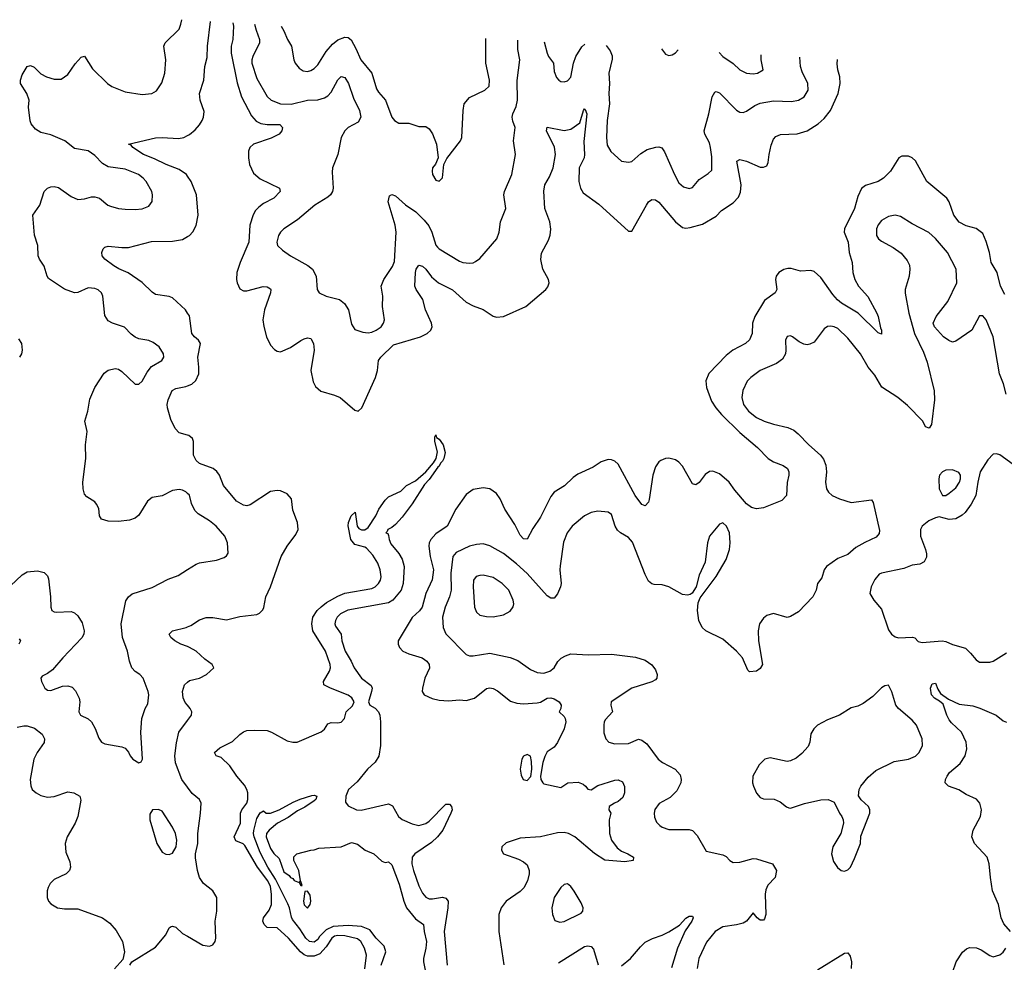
# Model space of a CAD drawing. Header units: inches. Extents: x 1682530 to 1839546, y 640742 to 791647.
# Tile 489 of 656: x 1749005 to 1754837, y 782527 to 788107. Entities that reach past the tile are written whole.
import ezdxf

# ---------------------------------------------------------------- set-up
doc = ezdxf.new("R2010")
doc.units = ezdxf.units.IN
doc.header["$MEASUREMENT"] = 0
doc.layers.add('B7748', color=7, linetype='Continuous')
doc.layers.add('B7758', color=7, linetype='Continuous')

msp = doc.modelspace()

# ---------------------------------------------------------------- linework, layer by layer
at = {"layer": 'B7748', "color": 5}
for points, elevation in [([(1750000, 785302.7), (1749990, 785312.7), (1749970, 785322.7), (1749950, 785326.6), (1749910, 785320.7), (1749850, 785289.6), (1749790, 785279.5), (1749762.2, 785257.8), (1749710, 785173.6), (1749690, 785156.4), (1749656.4, 785143.6), (1749590, 785137.6), (1749530, 785138.9), (1749489.7, 785149.7), (1749478.4, 785170), (1749473, 785213), (1749460.1, 785240.1), (1749450, 785252.3), (1749403.3, 785283.3), (1749390, 785299), (1749382, 785330), (1749379.7, 785370), (1749397.3, 785510), (1749394.8, 785590), (1749404.2, 785670), (1749391.8, 785730), (1749408.8, 785790), (1749420, 785860), (1749450.8, 785929.2), (1749505.3, 786014.7), (1749530, 786032.7), (1749570, 786041.6), (1749590, 786038), (1749610, 786025.5), (1749690, 785950.5), (1749710, 785950.5), (1749730, 785967.7), (1749759.8, 786020.2), (1749786.3, 786053.7), (1749847.8, 786090), (1749858, 786110), (1749856.3, 786130), (1749830.8, 786170.8), (1749796.4, 786196.4), (1749770, 786207.6), (1749710, 786218.4), (1749690, 786227), (1749665.6, 786245.6), (1749626.3, 786286.3), (1749554, 786310), (1749530, 786324.5), (1749510, 786355.3), (1749496.9, 786470), (1749489.5, 786490), (1749470, 786507.3), (1749450, 786515.8), (1749410, 786520.5), (1749350, 786492), (1749329.6, 786489.6), (1749270, 786512.7), (1749175.6, 786575.6), (1749167, 786590), (1749150, 786649), (1749122, 786690), (1749115.1, 786710), (1749112.3, 786770), (1749092.3, 786832.3), (1749083.5, 786950), (1749125.4, 787010), (1749150, 787090.5), (1749169.8, 787110.2), (1749190, 787117.6), (1749210, 787120.3), (1749234.8, 787114.8), (1749310, 787060.4), (1749350, 787042.4), (1749390, 787046.4), (1749430, 787059.5), (1749450, 787059.5), (1749477.3, 787050), (1749528, 787010), (1749543, 787003), (1749589.7, 786990.3), (1749630, 786985.7), (1749690, 786983.7), (1749730, 786988.4), (1749770, 787004), (1749789.4, 787030.6), (1749791.8, 787070), (1749787.3, 787090), (1749755.1, 787150), (1749736.9, 787170), (1749709.6, 787190), (1749630, 787221.5), (1749530, 787235.3), (1749495.2, 787255.2), (1749450, 787302.9), (1749410, 787331.2), (1749330, 787345.1), (1749272.3, 787390), (1749190, 787425.8), (1749130, 787440.5), (1749098.8, 787458.8), (1749074, 787490), (1749068.1, 787508.1), (1749058, 787590), (1749060.5, 787630), (1749047.1, 787670), (1749009.8, 787730), (1749009.8, 787750), (1749020, 787780), (1749049.7, 787830), (1749070, 787837), (1749090, 787827), (1749130, 787787), (1749164, 787770), (1749210, 787755.6), (1749250, 787756), (1749290, 787783.7), (1749333.7, 787846.3), (1749370, 787884.9), (1749390, 787890.6), (1749437.4, 787817.4), (1749524.9, 787730), (1749551.9, 787711.9), (1749630, 787680.4), (1749730, 787665.2), (1749788.7, 787670), (1749814.5, 787685.5), (1749847.3, 787732.7), (1749864.8, 787790), (1749869.8, 787870), (1749859.7, 787950), (1749866.3, 787970), (1749949.7, 788050.3), (1749960.1, 788079.9), (1749965.7, 788107.3)], 740), ([(1750000, 787180.2), (1749993.3, 787190), (1749950, 787221), (1749872.8, 787250), (1749804.4, 787284.4), (1749738.7, 787310), (1749674.5, 787350), (1749664.5, 787364.5), (1749648.7, 787370), (1749810, 787407), (1749850, 787410.5), (1749944.8, 787404.8), (1749977.2, 787410), (1750000, 787422.1)], 720), ([(1750000, 786369.6), (1749987.3, 786390), (1749910, 786460.4), (1749890, 786468.5), (1749810, 786481.1), (1749790, 786494), (1749731, 786551), (1749647.8, 786607.8), (1749591.9, 786631.9), (1749562.6, 786650), (1749510, 786688.7), (1749493.3, 786710), (1749491.4, 786730), (1749500.2, 786750), (1749510, 786760.6), (1749530, 786767.3), (1749610, 786758.2), (1749650, 786759.2), (1749785.7, 786794.3), (1749910, 786797.1), (1749970, 786805.8), (1750000, 786823.5)], 720), ([(1748999, 786219), (1749016.3, 786190), (1749019.5, 786150), (1749015.8, 786130), (1749004.2, 786110)], 740), ([(1750000, 785647.7), (1749950, 785661.7), (1749926.9, 785686.9), (1749900.5, 785740.5), (1749880.3, 785810), (1749878.6, 785830), (1749884, 785856), (1749907.4, 785912.6), (1749930, 785925), (1749990, 785935.5), (1750000, 785939.7)], 720), ([(1748950, 784755.5), (1749019.1, 784820.9), (1749050, 784839.6), (1749110, 784844.9), (1749150, 784834.6), (1749170, 784814.9), (1749176.4, 784796.4), (1749187.9, 784690), (1749188.9, 784630), (1749196.3, 784610), (1749210, 784601.3), (1749220.7, 784600.7), (1749310, 784604.4), (1749330, 784596.1), (1749350, 784578.3), (1749376.1, 784536.1), (1749386.3, 784490), (1749384.2, 784470), (1749372.7, 784447.3), (1749260.7, 784330), (1749200.5, 784259.5), (1749170, 784237.2), (1749138, 784222), (1749131.3, 784210), (1749134.8, 784190), (1749154.8, 784150), (1749170, 784139.1), (1749190, 784135.5), (1749258.9, 784161.1), (1749290, 784164.5), (1749315.8, 784155.8), (1749334.8, 784134.8), (1749357.6, 784090), (1749360.7, 784070), (1749356.4, 784010), (1749364.9, 783990), (1749410, 783968), (1749430.6, 783950), (1749451.9, 783911.9), (1749474.6, 783854.6), (1749490, 783831), (1749510, 783820.7), (1749610, 783802.8), (1749630, 783794), (1749650.5, 783770.5), (1749658.8, 783750), (1749674.8, 783730), (1749710, 783707.3), (1749725.2, 783714.8), (1749731.8, 783730), (1749722, 783890), (1749729.4, 783970), (1749749.2, 784030), (1749763.2, 784056.8), (1749769.3, 784110), (1749766, 784130), (1749736, 784210), (1749717.2, 784230), (1749688.3, 784248.3), (1749669.6, 784270), (1749655.1, 784310), (1749643.6, 784370), (1749613.3, 784450), (1749606, 784530), (1749633.6, 784666.4), (1749649.7, 784690.3), (1749672.1, 784707.9), (1749790, 784746), (1749884.4, 784795.6), (1749943.1, 784816.9), (1750000, 784852.9)], 740), ([(1750000, 784395.7), (1749960.5, 784410), (1749924.4, 784430), (1749900.5, 784450), (1749889.8, 784470.3), (1749909.3, 784490), (1749991.3, 784508.7), (1750000, 784512.6)], 720), ([(1749002.9, 784442.9), (1749010.2, 784430), (1748999.2, 784410)], 720), ([(1750000, 784048.7), (1749986, 784066), (1749972.7, 784092.7), (1749970.4, 784130), (1749981.5, 784170), (1750000, 784186.2)], 720), ([(1748990, 783919.3), (1749030, 783927.7), (1749050, 783926.7), (1749092.5, 783912.5), (1749138.1, 783878.1), (1749152.6, 783850), (1749150.7, 783829.3), (1749107.8, 783770), (1749088.8, 783730), (1749067.5, 783610), (1749071.2, 783571.2), (1749079.6, 783550), (1749102.6, 783530), (1749130, 783514.5), (1749170, 783504.6), (1749210, 783509.4), (1749290, 783535.9), (1749325.5, 783530), (1749361.3, 783510), (1749367.5, 783487.5), (1749348.8, 783390), (1749332.9, 783350), (1749285.5, 783270), (1749274.2, 783230), (1749279.2, 783179.2), (1749301.4, 783121.4), (1749306.7, 783090), (1749299.3, 783070), (1749280.5, 783050), (1749210, 783016.4), (1749185.6, 782994.4), (1749173.1, 782970), (1749168.8, 782950), (1749168.4, 782910), (1749175.5, 782890), (1749190, 782873.4), (1749230, 782850.5), (1749270, 782843.1), (1749350, 782843.1), (1749494.8, 782790), (1749539.7, 782759.7), (1749575.9, 782715.9), (1749614.9, 782650), (1749626.4, 782590), (1749616.8, 782543.2), (1749567.7, 782487.7)], 720), ([(1750000, 783563.4), (1749964.7, 783610), (1749928.7, 783708.7), (1749923.2, 783750), (1749933.6, 783826.4), (1749948.7, 783890), (1750000, 783959.1)], 720), ([(1749657.2, 782510), (1749668.7, 782530), (1749810, 782617.6), (1749870.9, 782689.1), (1749890, 782730.8), (1749901.6, 782738.4), (1749910, 782742), (1749930, 782735.5), (1749970, 782698.4), (1750000, 782680.9)], 720)]:
    msp.add_lwpolyline(points, dxfattribs=dict(at, elevation=elevation))
at = {"layer": 'B7748', "color": 5, "elevation": 740}
msp.add_lwpolyline([(1749827.3, 783432.7), (1749790.8, 783429.2), (1749776.8, 783403.2), (1749776.3, 783370), (1749818.2, 783230), (1749850, 783178.9), (1749870, 783166.7), (1749890, 783165.2), (1749910, 783174), (1749932.6, 783210), (1749935.7, 783250), (1749928, 783290), (1749910, 783328), (1749850, 783422.7)], close=True, dxfattribs=at)
at = {"layer": 'B7758', "color": 5}
for points, elevation in [([(1750000, 787422.1), (1750011.7, 787428.3), (1750044.8, 787455.2), (1750070, 787484.4), (1750085.1, 787510), (1750094, 787530), (1750096.8, 787563.2), (1750073.5, 787630), (1750070.6, 787670), (1750095.7, 787750), (1750102.4, 787830), (1750116.4, 787883.6), (1750117.9, 787950), (1750134.7, 788096.6)], 720), ([(1750266.6, 788088.3), (1750272.4, 788070), (1750268.4, 787990), (1750257.6, 787950), (1750258.3, 787910), (1750294, 787734), (1750319.4, 787650), (1750377.9, 787537.9), (1750406.2, 787506.2), (1750433.8, 787493.8), (1750470, 787487.2), (1750546.5, 787486.5), (1750561.1, 787470), (1750558.6, 787450), (1750541.7, 787430), (1750494.7, 787405.3), (1750390.1, 787369.9), (1750368.7, 787351.3), (1750360.5, 787330), (1750359.8, 787290), (1750365.9, 787250), (1750390, 787198.3), (1750430, 787164.5), (1750543, 787110), (1750548.2, 787090), (1750510.4, 787050), (1750450, 787018.7), (1750422.1, 786997.9), (1750402.4, 786977.6), (1750387.1, 786952.9), (1750368.9, 786891.1), (1750362.4, 786790), (1750310.2, 786670), (1750291.8, 786610), (1750289.4, 786570), (1750293.2, 786550), (1750310, 786514.4), (1750330, 786502), (1750350, 786502.8), (1750447.3, 786527.3), (1750470, 786526.5), (1750490, 786514.9), (1750493.1, 786510), (1750490.3, 786490.3), (1750455.6, 786390), (1750445.8, 786330), (1750450.2, 786290.2), (1750467.3, 786230), (1750490, 786181.3), (1750514, 786154), (1750530, 786144.9), (1750550, 786142), (1750610, 786166.2), (1750670, 786209.1), (1750690, 786218.5), (1750710, 786224.6), (1750730, 786220.4), (1750745.5, 786190), (1750748.3, 786150), (1750730.2, 786030), (1750744.2, 785964.2), (1750756.7, 785936.7), (1750789.2, 785909.2), (1750870, 785885.3), (1750903, 785870), (1750990, 785796.3), (1751010, 785790.7), (1751030.9, 785809.1), (1751111.6, 785990), (1751123.4, 786030), (1751131, 786090), (1751143.2, 786110), (1751218.4, 786181.6), (1751378.7, 786230), (1751418.3, 786250), (1751440.5, 786270), (1751448.2, 786290), (1751444, 786310), (1751409, 786389), (1751393.8, 786450), (1751352.8, 786510), (1751346.4, 786530), (1751348.5, 786611.5), (1751353.3, 786630), (1751370, 786654.9), (1751390, 786649.2), (1751411, 786630), (1751445.1, 786585.1), (1751486.4, 786550), (1751567.6, 786507.6), (1751650, 786434.2), (1751690, 786413.2), (1751750, 786391.6), (1751810, 786352.8), (1751830, 786346.8), (1751870, 786349.3), (1752003.1, 786410), (1752121.6, 786510), (1752133.9, 786526.1), (1752140.5, 786550), (1752137.4, 786570), (1752103.5, 786630), (1752091.4, 786688.6), (1752095.1, 786724.9), (1752137, 786803), (1752147.6, 786832.4), (1752151.9, 786868.1), (1752146, 786910), (1752115.5, 786990), (1752108.6, 787091.4), (1752116, 787130), (1752142.9, 787177.1), (1752164.2, 787230), (1752178.4, 787310), (1752172.2, 787352.2), (1752124.5, 787450), (1752129.8, 787470.2), (1752230, 787452.1), (1752270, 787458.5), (1752322.4, 787497.6), (1752343.5, 787570), (1752350, 787580.5), (1752354.8, 787574.8), (1752364.9, 787550), (1752345.5, 787385.5), (1752350, 787308.7), (1752347.6, 787290), (1752319.3, 787230), (1752316.9, 787150), (1752326, 787110), (1752342.8, 787082.8), (1752435.6, 787015.6), (1752610, 786856.3), (1752630, 786854.8), (1752716.8, 787010), (1752730, 787028.7), (1752750, 787042.3), (1752770, 787040.9), (1752790, 787027.6), (1752890, 786910.2), (1752930, 786876.9), (1752950, 786873.6), (1752977.1, 786877.1), (1753050, 786897.7), (1753130, 786944.7), (1753161.3, 786978.7), (1753230, 787023.2), (1753263, 787057), (1753274.5, 787085.5), (1753278.8, 787130), (1753252, 787270), (1753270, 787280.3), (1753310, 787269.1), (1753390, 787234.9), (1753410, 787234.3), (1753430, 787242), (1753439, 787261), (1753443.7, 787310), (1753456.2, 787363.8), (1753470, 787399.5), (1753484.3, 787415.7), (1753511.6, 787428.4), (1753610, 787431.1), (1753670, 787448.8), (1753734.4, 787490), (1753770, 787521.8), (1753807.9, 787570), (1753852.5, 787670), (1753864.8, 787730), (1753862.8, 787770), (1753850.9, 787810), (1753846.5, 787846.5), (1753848.9, 787871.9)], 720), ([(1750396.5, 788080), (1750405.2, 788045.2), (1750425.2, 787990), (1750426, 787970), (1750386.7, 787890), (1750379.2, 787870), (1750379.7, 787850), (1750410, 787758.4), (1750470, 787653.4), (1750493.7, 787630), (1750549.5, 787609.5), (1750613.3, 787606.7), (1750710, 787631.8), (1750770, 787632.9), (1750810, 787644.2), (1750830, 787657.2), (1750850, 787678.5), (1750890, 787750.4), (1750910, 787771.6), (1750930, 787764.2), (1750952.8, 787730), (1750982.3, 787642.3), (1751018, 787570), (1751024.7, 787530), (1751010, 787500.5), (1750951.6, 787468.4), (1750931.6, 787450), (1750909.1, 787410), (1750890.3, 787310), (1750858.6, 787230), (1750855.5, 787204.5), (1750861.2, 787110), (1750858, 787090), (1750846.3, 787070), (1750830, 787056.4), (1750753.4, 787010), (1750650, 786921.7), (1750570, 786869.6), (1750550.4, 786850), (1750538.7, 786830), (1750527.2, 786790), (1750533, 786770), (1750562.6, 786742.6), (1750610, 786708.9), (1750711.7, 786651.7), (1750740.3, 786630), (1750761.1, 786590), (1750768, 786510), (1750778.8, 786490), (1750821, 786470), (1750898.8, 786450), (1750928.2, 786428.2), (1750951.8, 786390), (1750970, 786304.7), (1750990, 786274), (1751038.3, 786258.3), (1751070, 786254), (1751090, 786257.6), (1751117, 786270), (1751145.1, 786290), (1751160.5, 786310), (1751166.3, 786330), (1751153.5, 786410), (1751156.1, 786470), (1751146, 786530), (1751161, 786570), (1751213.2, 786646.8), (1751224.2, 786675.8), (1751234.8, 786850), (1751229.8, 786890.2), (1751188.3, 787030), (1751194.5, 787065.5), (1751210, 787073.1), (1751230, 787064), (1751290.6, 787010.6), (1751350.7, 786970.7), (1751401.3, 786921.3), (1751427.7, 786887.7), (1751445.6, 786850), (1751470, 786773.4), (1751480.4, 786760.4), (1751490.5, 786750), (1751610, 786677.6), (1751630, 786670.4), (1751670, 786665.5), (1751690, 786667.7), (1751704.8, 786675.2), (1751730, 786694), (1751831.3, 786810), (1751844.7, 786850), (1751853.3, 786910), (1751883.5, 786990), (1751873.3, 787070), (1751877.2, 787090), (1751919.8, 787190), (1751941.7, 787310), (1751929.8, 787390), (1751940.5, 787470), (1751926.4, 787506.4), (1751922.7, 787530), (1751926.8, 787550), (1751946.3, 787593.7), (1751954, 787630), (1751951.7, 787748.3), (1751966.5, 787870), (1751956.2, 787930), (1751955.6, 787985.6)], 740), ([(1750554.4, 788070), (1750570, 788042), (1750590.8, 787990.7), (1750615.3, 787950), (1750628.7, 787870), (1750636, 787850), (1750659.7, 787819.7), (1750683.8, 787803.8), (1750710, 787801.2), (1750730, 787806.2), (1750750, 787818.9), (1750770, 787839.5), (1750820.6, 787919.4), (1750858.5, 787961.5), (1750890, 787987.7), (1750930, 788004.5), (1750950, 788001.3), (1750967.9, 787987.9), (1750997, 787937), (1751024.9, 787870), (1751090.1, 787790.1), (1751118.6, 787698.6), (1751130, 787678.7), (1751172.6, 787630), (1751210, 787530.7), (1751224.9, 787510), (1751250, 787495.5), (1751310, 787494), (1751370, 787476), (1751410, 787476), (1751430, 787461), (1751450, 787431), (1751474.4, 787370), (1751482.8, 787290), (1751468.1, 787251.9), (1751451, 787230), (1751447.3, 787210), (1751451, 787190), (1751470, 787158), (1751490, 787151.3), (1751509.1, 787170.9), (1751517.2, 787250), (1751534.5, 787285.5), (1751616.9, 787390), (1751623, 787410), (1751631.5, 787570), (1751638.4, 787610), (1751670, 787646), (1751760.7, 787690), (1751785.6, 787714.4), (1751788.4, 787750), (1751765.1, 787850), (1751765.1, 787990), (1751765.9, 787997)], 760), ([(1752110.9, 787976.3), (1752128.4, 787910), (1752137.2, 787890), (1752166.3, 787850), (1752170, 787801), (1752185.1, 787765.1), (1752198.8, 787750), (1752210, 787742), (1752230, 787739.1), (1752250, 787744.9), (1752270, 787767.3), (1752285.7, 787850), (1752298.5, 787890), (1752333.9, 787946.1), (1752352.7, 787961.8)], 740), ([(1752479.3, 787954.1), (1752503.2, 787923.2), (1752513.9, 787893.9), (1752514.3, 787874.3), (1752494, 787790), (1752498.9, 787730), (1752495.4, 787670), (1752498.1, 787610), (1752483.7, 787510), (1752479.7, 787410), (1752484, 787364), (1752507.1, 787327.1), (1752570, 787270.4), (1752610, 787263.7), (1752630, 787268.7), (1752684.4, 787315.6), (1752722, 787338), (1752773.1, 787353.1), (1752790, 787354.6), (1752807.9, 787347.9), (1752824.4, 787324.4), (1752882.6, 787190), (1752910, 787142.4), (1752937.1, 787117.1), (1752970, 787107.4), (1752990, 787114.9), (1753030, 787162), (1753083.7, 787196.3), (1753103.9, 787216.1), (1753105.3, 787294.7), (1753097.2, 787350), (1753090, 787377.4), (1753062.6, 787430), (1753059.8, 787450), (1753086, 787550), (1753105.8, 787650), (1753122.6, 787677.4), (1753130, 787683.1), (1753150, 787675.3), (1753250, 787572.2), (1753270, 787559.3), (1753290, 787558), (1753310, 787564.9), (1753359.8, 787600.2), (1753390, 787613.7), (1753470, 787627.5), (1753576, 787624), (1753617.2, 787630), (1753651.5, 787650), (1753674.3, 787690), (1753672.6, 787730), (1753639.1, 787799.1), (1753629.8, 787830), (1753625.8, 787885.3)], 740), ([(1752805.6, 787934.5), (1752830, 787902.8), (1752850, 787894.8), (1752870, 787898.8), (1752890, 787910.7), (1752904.7, 787928.6)], 760), ([(1753147.7, 787914), (1753168.7, 787890), (1753230, 787847.8), (1753270.4, 787810), (1753310, 787791.5), (1753350, 787786.5), (1753374, 787790), (1753409.2, 787810), (1753397.6, 787870), (1753396.2, 787899.1)], 760), ([(1754840.6, 786480.6), (1754814.2, 786530), (1754795.3, 786610), (1754759.8, 786670), (1754748.9, 786730), (1754730, 786794), (1754710, 786842.4), (1754670, 786871.2), (1754610, 786886.6), (1754569, 786909), (1754538.7, 786950), (1754510.8, 787030), (1754496.4, 787050), (1754378.5, 787150), (1754311.6, 787271.6), (1754290, 787289.8), (1754270, 787299.3), (1754230, 787300.4), (1754212.7, 787290), (1754162.6, 787210), (1754120.9, 787170), (1754090, 787148.9), (1754014.9, 787125.1), (1753991.8, 787108.2), (1753970, 787060.7), (1753949.4, 786990), (1753891, 786870), (1753888.8, 786848.8), (1753911.7, 786790), (1753917.4, 786730), (1753935, 786670), (1753940.5, 786610), (1753950.9, 786570), (1753972.2, 786530), (1754027.9, 786467.9), (1754081.1, 786370), (1754090.2, 786350), (1754103.1, 786283.1), (1754110.3, 786269.7), (1754110, 786245.2), (1754090, 786252.7), (1753971.9, 786370), (1753872, 786430), (1753848.8, 786448.8), (1753820.2, 786480.2), (1753750, 786580.4), (1753710, 786616.9), (1753690, 786622), (1753630, 786618), (1753574.1, 786634.1), (1753554.8, 786634.8), (1753530, 786628.8), (1753500.8, 786610), (1753485.4, 786590), (1753481.2, 786570), (1753490.2, 786509.7), (1753480.4, 786490), (1753415.8, 786444.2), (1753359.2, 786350), (1753345.6, 786310), (1753342.9, 786250), (1753328, 786212), (1753303.1, 786190), (1753228.1, 786151.9), (1753190, 786118.5), (1753087.2, 786012.8), (1753068.1, 785970), (1753073.4, 785930), (1753103.2, 785850), (1753127.7, 785810), (1753161, 785770), (1753270, 785662.7), (1753375.7, 785575.7), (1753438.3, 785510), (1753470, 785490.2), (1753527.3, 785467.3), (1753552.2, 785450), (1753560.3, 785430), (1753560.3, 785410), (1753550, 785368), (1753547.2, 785290), (1753518.4, 785261.6), (1753410, 785218), (1753370, 785212.5), (1753339.5, 785219.5), (1753310, 785241.8), (1753241.3, 785321.3), (1753207.1, 785370), (1753150, 785418.4), (1753110, 785434.8), (1753090, 785432.7), (1753064.3, 785415.7), (1753030, 785368.2), (1753010, 785354.3), (1752990, 785359.7), (1752930, 785463.5), (1752910, 785487.1), (1752890, 785500.9), (1752850, 785511.8), (1752830, 785509.7), (1752802, 785498), (1752790, 785489.7), (1752770, 785460.7), (1752755.2, 785410), (1752733.8, 785266.2), (1752728.9, 785251.1), (1752710, 785229.6), (1752690, 785236.9), (1752650.8, 785290), (1752550, 785475.4), (1752530, 785493.3), (1752510, 785502), (1752490, 785503.5), (1752450, 785490.8), (1752402.6, 785457.4), (1752310, 785416.8), (1752283, 785397), (1752231.9, 785348.1), (1752170, 785309.7), (1752150, 785285.1), (1752090, 785162.6), (1752044.4, 785095.6), (1752010, 785031.8), (1751990, 785034.7), (1751970, 785056.3), (1751938.2, 785118.2), (1751878.3, 785210), (1751850.9, 785270.9), (1751830, 785302.7), (1751790, 785329.5), (1751750, 785336.2), (1751690, 785325.6), (1751650, 785297), (1751587.7, 785210), (1751537.2, 785110), (1751470, 785064.6), (1751439.4, 785030), (1751430.8, 785010), (1751428.4, 784990), (1751436.6, 784930), (1751455.4, 784850), (1751449.1, 784790.9), (1751411.6, 784710), (1751388.8, 784630), (1751372.5, 784607.5), (1751330, 784567.7), (1751247.2, 784430), (1751247.2, 784410), (1751255.3, 784390), (1751274.9, 784370), (1751310, 784352.6), (1751388.8, 784328.8), (1751416, 784310), (1751430.2, 784290), (1751432, 784268), (1751405.2, 784210), (1751391.3, 784150), (1751389.2, 784130), (1751400.2, 784110), (1751448.2, 784088.2), (1751490, 784078.4), (1751544.1, 784075.9), (1751610, 784081.5), (1751650, 784077.1), (1751698.4, 784090), (1751770, 784148.9), (1751790, 784152.8), (1751810, 784148.9), (1751834.2, 784134.2), (1751912.2, 784072.2), (1751950, 784060.5), (1751990, 784057.3), (1752070, 784063.2), (1752090, 784068), (1752130, 784090.9), (1752150, 784093.1), (1752170, 784087.8), (1752200.3, 784070), (1752212.9, 784050), (1752210.3, 784029.7), (1752200.5, 784010), (1752230, 783982), (1752236.5, 783970), (1752238.8, 783950), (1752230.1, 783909.9), (1752190, 783828.6), (1752170, 783800.7), (1752130, 783772.3), (1752115, 783745), (1752103.6, 783710), (1752090.1, 783630), (1752091.8, 783610), (1752103.6, 783590), (1752110, 783584.5), (1752210, 783562.8), (1752251.2, 783588.8), (1752312.6, 783592.6), (1752341.9, 783581.9), (1752357, 783570), (1752370, 783551.2), (1752390, 783547.8), (1752430, 783573), (1752530, 783605.3), (1752550, 783606.4), (1752574.7, 783594.7), (1752588, 783568), (1752587.9, 783530), (1752576.8, 783503.2), (1752550, 783478.2), (1752528.2, 783470), (1752497.1, 783450), (1752494.8, 783430), (1752506.8, 783410), (1752496.3, 783370), (1752498, 783290), (1752510.3, 783250), (1752544.7, 783204.7), (1752570, 783184.2), (1752606.8, 783170), (1752641, 783150), (1752638, 783130), (1752590, 783121), (1752470, 783132.2), (1752410, 783170.6), (1752292.3, 783270), (1752254.7, 783290), (1752230, 783296.5), (1752190, 783293.6), (1752090, 783269.9), (1751970, 783261.1), (1751886.4, 783233.6), (1751861.7, 783210), (1751859.5, 783190), (1751870.5, 783170), (1751958.5, 783138.5), (1751990, 783122.4), (1752010, 783103.7), (1752022.7, 783070), (1752022.5, 783050), (1752012.5, 783010), (1751991.1, 782968.9), (1751970, 782947.1), (1751886.2, 782890), (1751857.5, 782850), (1751842.5, 782810), (1751843, 782710), (1751871.9, 782511.9)], 720), ([(1750000, 786823.5), (1750011.1, 786830), (1750030, 786852.2), (1750050, 786888.2), (1750062.9, 786950), (1750051.8, 787070), (1750020.6, 787150), (1750000, 787180.2)], 720), ([(1754848.5, 785890), (1754832.1, 785952.1), (1754807.4, 786010), (1754769.8, 786230), (1754730, 786329.7), (1754710, 786354), (1754690, 786354.5), (1754644, 786270), (1754550, 786203.7), (1754530, 786199.3), (1754507.5, 786207.5), (1754477.2, 786230), (1754422.7, 786290), (1754416, 786310), (1754432.3, 786350), (1754501.6, 786438.4), (1754554.8, 786550), (1754552.4, 786630), (1754501, 786730), (1754430, 786811.3), (1754390, 786847.6), (1754290, 786899.5), (1754222, 786942), (1754190, 786949.7), (1754150, 786941.4), (1754110, 786917.7), (1754090, 786893.3), (1754079, 786870), (1754079.5, 786830), (1754092.4, 786810), (1754110, 786795.3), (1754178.2, 786758.2), (1754225.2, 786725.3), (1754261.5, 786681.5), (1754274.3, 786654.3), (1754277.4, 786630), (1754274, 786590), (1754249.1, 786510), (1754249.2, 786489.2), (1754270.3, 786370), (1754305.2, 786250), (1754358.7, 786138.7), (1754380.4, 786080.4), (1754421.3, 785910), (1754423, 785857), (1754406, 785710), (1754390.7, 785689.3), (1754370, 785698), (1754353.2, 785730), (1754262.4, 785822.4), (1754205.6, 785870), (1754112.3, 785932.3), (1754070, 786002.9), (1754030.8, 786050.8), (1753985.7, 786130), (1753910, 786222.4), (1753850, 786278.3), (1753830, 786289.7), (1753810, 786294), (1753790, 786291.3), (1753770, 786277.6), (1753710, 786199.3), (1753685.6, 786185.6), (1753670, 786182.7), (1753650, 786186), (1753621, 786201), (1753582, 786230), (1753570, 786235.1), (1753550, 786232.7), (1753541.6, 786210), (1753543.7, 786150), (1753540.3, 786130), (1753522.6, 786097.4), (1753487.6, 786072.4), (1753390, 786029.6), (1753334.9, 785990), (1753313.3, 785966.7), (1753287.6, 785912.4), (1753282.8, 785870), (1753292.6, 785830), (1753322, 785790), (1753370, 785752.3), (1753414.9, 785730), (1753470, 785712.1), (1753553.7, 785693.7), (1753590, 785677.4), (1753616.1, 785656.1), (1753678.3, 785590), (1753748.9, 785528.9), (1753766.3, 785506.3), (1753779.3, 785470), (1753782.9, 785430), (1753777.7, 785370), (1753783.7, 785330), (1753796.4, 785310), (1753818, 785290), (1753860.7, 785270), (1753930, 785249.2), (1754050, 785265.5), (1754060.3, 785250), (1754096.9, 785083.1), (1754095.3, 785064.7), (1754076.9, 785043.1), (1754010, 785013.3), (1753956.8, 784983.2), (1753910, 784942), (1753850, 784917.4), (1753784.2, 784870), (1753770.2, 784849.8), (1753755.9, 784804.1), (1753730.3, 784770), (1753722, 784730), (1753703.5, 784690), (1753617.9, 784602.1), (1753570, 784573.7), (1753550, 784568.7), (1753470, 784591.2), (1753430, 784579.7), (1753410, 784564.7), (1753386.2, 784530), (1753378.8, 784490), (1753380.2, 784430), (1753403.7, 784290), (1753390, 784265.6), (1753370, 784251.5), (1753326.7, 784246.7), (1753317.4, 784257.4), (1753285.6, 784330), (1753250.9, 784370), (1753170, 784439.3), (1753069.6, 784490), (1753047.8, 784510), (1753028, 784550), (1753019.6, 784610), (1753024.1, 784655.9), (1753034.5, 784685.5), (1753130, 784811), (1753190, 784911), (1753209.6, 784970), (1753214, 785010), (1753209.7, 785069.7), (1753192.3, 785110), (1753170, 785129.2), (1753150, 785121.2), (1753090.6, 785050), (1753079.1, 785010), (1753064.5, 784895.5), (1753030, 784818), (1753010.8, 784749.2), (1752987.5, 784712.5), (1752976.3, 784703.7), (1752959.8, 784700.2), (1752930, 784703.7), (1752849, 784750), (1752810, 784761.3), (1752763.8, 784763.8), (1752750, 784767.6), (1752730, 784782.9), (1752710, 784823.7), (1752634.8, 785014.8), (1752610, 785042.4), (1752563, 785070), (1752546.1, 785086.1), (1752532.3, 785110), (1752510, 785179), (1752490, 785192), (1752430, 785197), (1752390, 785189.5), (1752370, 785180.7), (1752350, 785169.5), (1752278, 785110), (1752248.4, 785070), (1752226.1, 785013.9), (1752205.3, 784874.7), (1752203.5, 784850), (1752211.5, 784770), (1752208.9, 784750), (1752191.3, 784708.7), (1752170, 784683.7), (1752150, 784682.9), (1752130, 784696.9), (1752010, 784828.7), (1751946.9, 784886.9), (1751870, 784946.6), (1751790, 784992.2), (1751750, 785005.1), (1751710, 785000.9), (1751670, 784989.8), (1751590, 784953.1), (1751571, 784929), (1751559.1, 784830), (1751560.4, 784730), (1751550.1, 784689.9), (1751524.8, 784630), (1751510.2, 784570), (1751513.2, 784510), (1751530, 784472.2), (1751650, 784348.9), (1751670, 784341.5), (1751690, 784341.8), (1751790, 784358), (1751910, 784332.4), (1751954.7, 784314.7), (1752030, 784261.1), (1752070, 784242.8), (1752110, 784238.3), (1752144.5, 784250), (1752171.2, 784270), (1752192.9, 784307.1), (1752212.7, 784327.3), (1752237.6, 784342.4), (1752270, 784353.1), (1752373.2, 784346.8), (1752510, 784351.6), (1752652.6, 784332.6), (1752710, 784316.5), (1752750, 784288.7), (1752770, 784258.4), (1752780.7, 784230), (1752779.6, 784210), (1752770, 784199.7), (1752750, 784187.8), (1752630, 784149.7), (1752508.4, 784070), (1752506.4, 784050), (1752515.8, 784010), (1752475.5, 783964.5), (1752467.6, 783950), (1752464.5, 783930), (1752465.2, 783885.2), (1752476.4, 783850), (1752494.8, 783830), (1752530, 783819.5), (1752610, 783821.8), (1752670, 783847.4), (1752690, 783842.6), (1752719.5, 783819.5), (1752786, 783730), (1752812.7, 783710), (1752887.2, 783670), (1752917.2, 783637.2), (1752922.7, 783610), (1752920.9, 783590), (1752897.1, 783542.9), (1752856.8, 783503.2), (1752791.8, 783468.2), (1752767.8, 783432.2), (1752763.6, 783410), (1752765.5, 783385.5), (1752777.2, 783357.2), (1752796.3, 783336.3), (1752810, 783326.4), (1752850, 783313.2), (1752970, 783312.4), (1752990, 783307.6), (1753018, 783278), (1753070, 783185.3), (1753170, 783163.7), (1753190, 783152.7), (1753210.3, 783130.3), (1753230, 783117.1), (1753270, 783119.6), (1753350, 783141.7), (1753370, 783140.3), (1753464.7, 783110), (1753488, 783070), (1753480.4, 783030), (1753435.9, 782984.1), (1753423.5, 782956.5), (1753420.2, 782930), (1753424.6, 782810), (1753416.2, 782783.8), (1753410, 782776.2), (1753390, 782777.2), (1753372.6, 782790), (1753350, 782819.3), (1753310, 782771.5), (1753290, 782758.9), (1753251.4, 782748.6), (1753170, 782737.2), (1753124.2, 782710), (1753073.2, 782646.8), (1753026.7, 782550), (1753016.9, 782490)], 740), ([(1750000, 785939.7), (1750025.1, 785950), (1750048.6, 785971.4), (1750065.3, 786010), (1750067.1, 786050), (1750061, 786110), (1750075.8, 786190), (1750065.1, 786210), (1750039.8, 786230), (1750025.7, 786250), (1750010, 786353.6), (1750000, 786369.6)], 720), ([(1750000, 784512.6), (1750018.8, 784521.2), (1750070, 784555.3), (1750110, 784569), (1750150, 784567.9), (1750230, 784554), (1750310, 784573.4), (1750410, 784585.5), (1750426, 784594), (1750445.8, 784614.2), (1750451.5, 784628.5), (1750462.4, 784690), (1750489.8, 784750), (1750554.8, 784930), (1750588.5, 784991.5), (1750640.6, 785059.4), (1750654, 785090), (1750649.7, 785130), (1750623, 785203), (1750614.7, 785270), (1750590, 785299.7), (1750550, 785317.4), (1750530, 785319.7), (1750490, 785315.1), (1750370, 785235.1), (1750350, 785229.7), (1750330, 785232.8), (1750290, 785257.4), (1750211.3, 785350), (1750188.7, 785410), (1750173.1, 785433.1), (1750150.4, 785450.4), (1750070, 785479.9), (1750050, 785497.6), (1750035, 785530), (1750035.4, 785610), (1750028.5, 785628.5), (1750006, 785646), (1750000, 785647.7)], 720), ([(1751050, 782487.7), (1751058.6, 782570), (1751046.6, 782610), (1751025.8, 782650), (1751006.1, 782666.1), (1750930, 782683.1), (1750890, 782686.4), (1750870, 782681.9), (1750853.4, 782670), (1750821.2, 782618.8), (1750782.6, 782577.4), (1750750, 782562.5), (1750710, 782564.1), (1750690, 782572.2), (1750668.3, 782588.3), (1750596.9, 782670), (1750530, 782731.4), (1750470, 782733.5), (1750453.5, 782750), (1750444.4, 782770), (1750448.6, 782790), (1750483.4, 782836.6), (1750495.6, 782870), (1750496.7, 782930), (1750490, 782976.1), (1750474.7, 783010), (1750414.4, 783090), (1750338.3, 783218.3), (1750328.5, 783228.5), (1750286.2, 783246.2), (1750274.9, 783270), (1750313.3, 783350), (1750313.7, 783410), (1750320.8, 783430), (1750349.5, 783470), (1750356.3, 783490), (1750356.6, 783530), (1750351.4, 783550), (1750336.3, 783576.3), (1750291.7, 783630), (1750249.9, 783690), (1750198.6, 783738.6), (1750169.3, 783750), (1750158.4, 783770), (1750190, 783797.3), (1750266, 783834), (1750310, 783876.6), (1750330, 783892.1), (1750350, 783899.3), (1750397.7, 783902.3), (1750470, 783898.9), (1750496, 783890), (1750590, 783837.9), (1750622.8, 783830), (1750649, 783831), (1750790, 783892.4), (1750810, 783908), (1750830, 783939.1), (1750850, 783946), (1750890, 783943.8), (1750910, 783948), (1750929.5, 783970), (1750939.1, 784010), (1750975.4, 784044.6), (1750985.3, 784070), (1750973.2, 784093.2), (1750950, 784108), (1750845.2, 784150), (1750807, 784170), (1750803.6, 784190), (1750839.8, 784250), (1750845.3, 784270), (1750843.9, 784290), (1750817, 784370), (1750742.3, 784490), (1750734.6, 784530), (1750742.1, 784570), (1750767.2, 784610), (1750790, 784631.7), (1750823, 784657), (1750890, 784694), (1750930, 784711.6), (1751090, 784739.7), (1751110.8, 784749.2), (1751130.9, 784769.1), (1751141.7, 784790), (1751145.1, 784810), (1751140.8, 784850), (1751125.7, 784890), (1751097.1, 784937.1), (1751059.5, 784979.5), (1751050, 784985.7), (1750990, 785000.5), (1750967.3, 785030), (1750951.5, 785111.5), (1750952.8, 785130), (1750968.8, 785170), (1750992.4, 785192.4), (1751003, 785110), (1751014.4, 785094.4), (1751030, 785087.7), (1751050, 785088), (1751070, 785100.4), (1751114.7, 785170), (1751131.6, 785210), (1751170, 785263), (1751190, 785282), (1751263.2, 785316.8), (1751295.3, 785350), (1751350, 785377.3), (1751410, 785430.4), (1751455.2, 785484.8), (1751471, 785509), (1751479.7, 785550), (1751463, 785610), (1751463.6, 785636.4), (1751469.6, 785650.4), (1751474.6, 785634.6), (1751490, 785623.8), (1751513.2, 785590), (1751524.9, 785544.9), (1751518.2, 785510), (1751510, 785493), (1751498, 785482), (1751490, 785464.6), (1751481.5, 785458.5), (1751430, 785384.5), (1751403.4, 785356.6), (1751330, 785241.7), (1751270, 785162.7), (1751230, 785118), (1751210, 785101.3), (1751184.7, 785090), (1751182, 785078), (1751174, 785070), (1751184.7, 785064.7), (1751190, 785054), (1751193.4, 785030), (1751203.6, 785003.6), (1751250, 784946.3), (1751270, 784912.9), (1751282.2, 784870), (1751275.8, 784770), (1751264.4, 784730), (1751215, 784670), (1751190, 784655.3), (1750949.2, 784610.8), (1750904.5, 784590), (1750884.9, 784570), (1750874.9, 784550), (1750872.2, 784530), (1750876.3, 784516.3), (1750910, 784470.4), (1750913.8, 784430), (1750933.1, 784370), (1750969.1, 784310), (1750986.5, 784270), (1751030.1, 784210), (1751086.5, 784166.5), (1751092, 784150), (1751088.8, 784130), (1751070.7, 784070), (1751078.9, 784050), (1751110.9, 784030.9), (1751129.8, 784010), (1751137.7, 783990), (1751142.4, 783950), (1751143, 783810), (1751132.2, 783747.8), (1751110, 783711.4), (1751064.6, 783670), (1751004, 783596), (1750951.9, 783550), (1750937.4, 783510), (1750935.2, 783475.2), (1750950, 783453.4), (1751000.7, 783430), (1751026.9, 783426.9), (1751190, 783464.4), (1751213.4, 783453.4), (1751249.2, 783390), (1751270, 783373.4), (1751330, 783346.8), (1751370, 783336.5), (1751410, 783349.3), (1751430, 783363.5), (1751530, 783463), (1751550, 783464), (1751562, 783450), (1751566, 783430), (1751559.5, 783410), (1751511.6, 783310), (1751479.4, 783270), (1751443.3, 783236.7), (1751344.5, 783170), (1751330.2, 783150), (1751328.3, 783110), (1751337.9, 783070), (1751370, 782979.3), (1751390, 782936.4), (1751410, 782912.4), (1751430, 782902.6), (1751450, 782902), (1751510, 782913.5), (1751530, 782906), (1751542.7, 782890), (1751541, 782850), (1751519.7, 782710), (1751536.3, 782510)], 680), ([(1754890, 785474), (1754810, 785532), (1754790, 785538), (1754770, 785535.1), (1754738.5, 785501.4), (1754694, 785430), (1754679.1, 785370), (1754667.7, 785290), (1754640.9, 785239.1), (1754604, 785190), (1754586.6, 785173.4), (1754550, 785152.7), (1754510, 785149.3), (1754450, 785164), (1754430, 785159.3), (1754390, 785140.9), (1754350, 785109.2), (1754341.3, 785090), (1754340.3, 785050), (1754370.4, 784970), (1754374.9, 784945.1), (1754374.9, 784925.1), (1754362.5, 784897.5), (1754336.4, 784883.6), (1754290, 784878.4), (1754242, 784858), (1754109.1, 784830.9), (1754095.8, 784824.2), (1754070, 784794), (1754047.3, 784750), (1754041, 784710), (1754064.7, 784670), (1754110, 784618), (1754150, 784496), (1754167.7, 784470), (1754190, 784453.4), (1754210, 784448.4), (1754292.5, 784452.5), (1754307.1, 784447.1), (1754327.1, 784427.1), (1754350, 784420.7), (1754469.6, 784430.4), (1754490, 784426.7), (1754530, 784408.9), (1754605.9, 784385.9), (1754637.4, 784357.4), (1754670, 784317.3), (1754690, 784304.9), (1754710, 784303), (1754750, 784304.9), (1754770, 784310.6), (1754850, 784359.1)], 760), ([(1750000, 784852.9), (1750050, 784884.4), (1750070, 784892.2), (1750170, 784907.2), (1750216.4, 784923.6), (1750230, 784934), (1750239.6, 784950), (1750236.4, 785010), (1750220.5, 785050), (1750169.6, 785110), (1750130, 785140.5), (1750062.3, 785182.2), (1750041.7, 785201.7), (1750022.5, 785242.5), (1750010, 785292.7), (1750000, 785302.7)], 740), ([(1750000, 784186.2), (1750010, 784195), (1750069.5, 784210), (1750111.8, 784230), (1750155.1, 784270), (1750145.1, 784290), (1750100.9, 784320.9), (1750050, 784369.8), (1750011.6, 784391.6), (1750000, 784395.7)], 720), ([(1754874, 782710), (1754834.8, 782754.8), (1754818, 782790), (1754802, 782870), (1754767.6, 782950), (1754754, 783030), (1754747.6, 783110), (1754734.7, 783150), (1754660.4, 783230), (1754644.8, 783270), (1754651.8, 783310), (1754696.1, 783390), (1754701, 783430), (1754692.6, 783470), (1754672.5, 783492.5), (1754610, 783521.5), (1754568.3, 783548.3), (1754505.2, 783570), (1754485.6, 783590), (1754487.8, 783610), (1754498, 783630), (1754513, 783650), (1754575.6, 783704.4), (1754605.3, 783750), (1754614.6, 783790), (1754611.2, 783830), (1754583.2, 783890), (1754524.1, 783944.1), (1754510, 783963.5), (1754495.8, 783990), (1754475.3, 784055.3), (1754453.5, 784073.5), (1754422.4, 784090), (1754404.8, 784110), (1754398.7, 784150), (1754410, 784175.5), (1754430, 784179.1), (1754443.7, 784143.7), (1754459.4, 784119.4), (1754505.4, 784085.4), (1754570, 784054.6), (1754650, 784045.2), (1754692.5, 784032.5), (1754788.2, 783990), (1754830, 783957.6), (1754850, 783949.1)], 740), ([(1750000, 783959.1), (1750023, 783990), (1750024.7, 784010), (1750015.1, 784030), (1750000, 784048.7)], 720), ([(1750000, 782680.9), (1750090, 782628.5), (1750130, 782623), (1750148.7, 782630), (1750162.7, 782650), (1750166.6, 782670), (1750162.4, 782770), (1750173.5, 782830), (1750172.9, 782910), (1750150, 782951), (1750094.3, 782994.3), (1750070.9, 783030), (1750058.7, 783070), (1750045.5, 783145.5), (1750045.7, 783170), (1750060.3, 783230), (1750059.8, 783290), (1750076.2, 783410), (1750079.8, 783470), (1750070.9, 783490), (1750027.3, 783527.3), (1750000, 783563.4)], 720), ([(1751145.8, 782510), (1751173.5, 782590), (1751163, 782623), (1751117.2, 782670), (1751078.7, 782718.7), (1751030, 782739), (1750950, 782744.2), (1750861.5, 782738.5), (1750820.9, 782719.1), (1750780.5, 782679.5), (1750770, 782661.6), (1750750, 782646.6), (1750721.7, 782650), (1750700.3, 782670), (1750664.9, 782724.9), (1750620.4, 782780.4), (1750614.1, 782794.1), (1750604, 782850), (1750594.1, 782874.1), (1750519.7, 783019.7), (1750475.2, 783090), (1750430, 783177.7), (1750393.6, 783270), (1750389.9, 783290), (1750392.4, 783307.6), (1750410, 783378.8), (1750430, 783411), (1750450, 783424.7), (1750464.7, 783410), (1750490.6, 783410.6), (1750542, 783430), (1750624.9, 783475.1), (1750667.3, 783492.7), (1750734.9, 783514.9), (1750750, 783517.4), (1750764.9, 783510), (1750758.7, 783490), (1750750, 783483.1), (1750693.9, 783446.1), (1750650, 783423.5), (1750596.2, 783383.8), (1750532.9, 783350), (1750482.8, 783310), (1750466.7, 783290), (1750464.3, 783270), (1750490, 783200.4), (1750510, 783170.3), (1750541, 783141), (1750570, 783063.1), (1750601.1, 783041.1), (1750608.2, 783030), (1750623.4, 783023.4), (1750630, 783011), (1750659.8, 782999.8), (1750670, 782982), (1750678, 782982), (1750670, 783006), (1750662, 783002), (1750668, 783010), (1750658, 783070), (1750628.7, 783130), (1750628.7, 783151.3), (1750646, 783170), (1750728.9, 783191.1), (1750750, 783192), (1750776.4, 783203.6), (1750910, 783210.3), (1750970, 783236.3), (1751006.4, 783226.4), (1751051.1, 783191.1), (1751102, 783170), (1751150, 783126), (1751170, 783118), (1751190, 783121), (1751210, 783104.9), (1751252.3, 782990), (1751280.1, 782890), (1751296.1, 782850), (1751350, 782783.7), (1751397.4, 782750), (1751399.8, 782710), (1751414.7, 782650), (1751411.4, 782610), (1751396.6, 782550), (1751397, 782530), (1751424.2, 782390)], 660), ([(1752570, 782506.5), (1752623.1, 782550), (1752681.4, 782618.6), (1752710, 782645.4), (1752752.2, 782667.8), (1752810, 782687.5), (1752850, 782706.7), (1752912.4, 782747.6), (1752950, 782787.9), (1752970, 782800.8), (1752990, 782799.3), (1752994, 782790), (1752985.5, 782770), (1752947, 782713), (1752900.7, 782610), (1752865.2, 782494.8)], 720), ([(1752196.5, 782523.6), (1752350, 782619.7), (1752370, 782625.2), (1752390, 782620.9), (1752404, 782604), (1752431.8, 782511.8)], 720), ([(1754530, 782466.4), (1754550.8, 782530), (1754590, 782587), (1754613.4, 782606.6), (1754630, 782614), (1754672.2, 782612.2), (1754700.4, 782600.4), (1754750, 782566.8), (1754770, 782558.8), (1754810, 782570.8), (1754830, 782586.8), (1754846, 782610)], 740), ([(1753730, 782481.7), (1753890, 782582), (1753910, 782582.8), (1753923.8, 782563.8), (1753932, 782530), (1753930.3, 782490)], 740)]:
    msp.add_lwpolyline(points, dxfattribs=dict(at, elevation=elevation))
for points, elevation in [([(1754530, 785442.4), (1754490, 785439.6), (1754470.8, 785430), (1754453, 785410), (1754448.2, 785390), (1754450.4, 785330.4), (1754470, 785291.3), (1754490, 785290.8), (1754510, 785304), (1754550, 785336.3), (1754571.1, 785368.9), (1754577.6, 785390), (1754577.6, 785410), (1754566.6, 785426.6)], 760), ([(1751750, 784818.3), (1751730, 784817.7), (1751709.5, 784810.5), (1751693.6, 784790), (1751690.2, 784750), (1751698.9, 784630), (1751710, 784599.1), (1751730, 784583.1), (1751770, 784573.4), (1751810, 784572.9), (1751870, 784584.9), (1751910, 784604.9), (1751927.6, 784632.4), (1751930.9, 784650), (1751927.7, 784670), (1751902, 784730), (1751863.5, 784770), (1751810, 784804.3)], 760), ([(1754150, 784168.7), (1754130, 784164), (1754110, 784152.3), (1754058.7, 784101.3), (1754001.4, 784058.6), (1753970, 784044), (1753930, 784034), (1753861, 783990), (1753790, 783963.5), (1753730.6, 783930), (1753708, 783910), (1753690, 783879), (1753685.3, 783830), (1753675.8, 783804.2), (1753637.2, 783762.8), (1753603.9, 783736.1), (1753570, 783718.9), (1753550, 783715.4), (1753450, 783737.6), (1753418, 783730), (1753384.1, 783695.9), (1753348, 783630), (1753345.5, 783590), (1753350.6, 783570), (1753368.5, 783528.5), (1753390, 783502.8), (1753410, 783494), (1753473.4, 783493.4), (1753510, 783478), (1753547.5, 783447.5), (1753561.4, 783441.4), (1753570, 783438.8), (1753653.4, 783466.6), (1753750, 783488.2), (1753794, 783490), (1753830, 783476), (1753860.7, 783410), (1753874.8, 783390), (1753882.8, 783370), (1753884, 783350), (1753867.7, 783290), (1753822, 783210), (1753813.7, 783170), (1753824.6, 783124.6), (1753848.4, 783088.4), (1753870, 783071), (1753890, 783067.3), (1753910, 783074.8), (1753925.2, 783090), (1753950, 783141), (1753984.5, 783230), (1753986.6, 783273.4), (1754039.3, 783410), (1754039.3, 783430), (1754033.2, 783450), (1753989.5, 783489.5), (1753972.9, 783512.9), (1753977, 783550), (1753987, 783570), (1754030, 783624), (1754076.6, 783663.4), (1754183.9, 783716.1), (1754268.7, 783730), (1754310, 783747.4), (1754333.3, 783770), (1754352.6, 783810), (1754349.7, 783850), (1754316.3, 783930), (1754290, 783959.6), (1754209.8, 784029.7), (1754193.6, 784050), (1754170, 784129)], 760), ([(1752010, 783756.8), (1751990, 783747.6), (1751979.6, 783730), (1751968.7, 783670), (1751974.7, 783634.7), (1751987.4, 783610), (1752010, 783602.6), (1752032.3, 783627.7), (1752037.9, 783670), (1752036.6, 783716.6), (1752030, 783747.3)], 720), ([(1750710, 782948), (1750694, 782946), (1750686.4, 782890), (1750690, 782868), (1750710, 782848), (1750725.2, 782870), (1750729.3, 782890), (1750724.7, 782924.7)], 660), ([(1752250, 782992.3), (1752230, 782988.7), (1752210, 782969), (1752170.8, 782910), (1752156.3, 782850), (1752160.7, 782810), (1752174.8, 782774.8), (1752204, 782764), (1752230, 782768), (1752330, 782818), (1752339.6, 782830), (1752341.6, 782850), (1752330, 782879.3), (1752290, 782949), (1752270, 782975.3)], 740)]:
    msp.add_lwpolyline(points, close=True, dxfattribs=dict(at, elevation=elevation))

doc.saveas('drawing.dxf')
